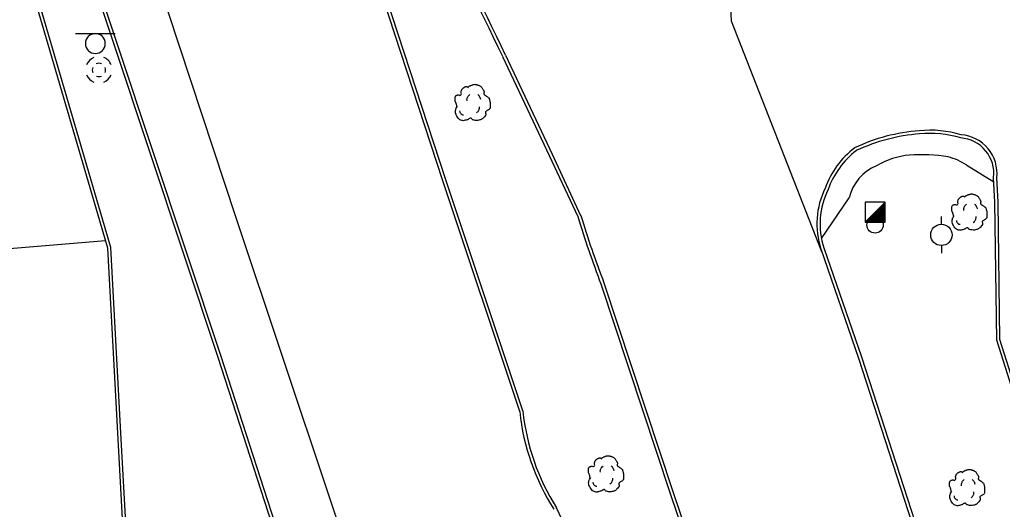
# Model space of a CAD drawing. Extents: x 2145380 to 2157287, y 139568 to 149130.
# Drawn here: x 2147143.4 to 2147327.9, y 143353.8 to 143445.6 of the extents above; entities that cross this region are included whole.
import ezdxf

# ---------------------------------------------------------------- set-up
doc = ezdxf.new("R2010")
doc.units = 0
for name, color, linetype in [('Default', 7, 'Continuous'), ('TOPO_Asphalt', 7, 'Continuous'), ('TOPO_Curb Back', 7, 'Continuous'), ('TOPO_DRAIN_Manhole', 7, 'Continuous'), ('TOPO_Misc', 7, 'Continuous'), ('TOPO_Misc Line', 7, 'Continuous'), ('TOPO_Power Pole', 7, 'Continuous'), ('TOPO_Sidewalk', 7, 'Continuous'), ('TOPO_Sign', 7, 'Continuous'), ('TOPO_Tree', 7, 'Continuous'), ('TOPO_Water Meter', 7, 'Continuous')]:
    doc.layers.add(name, color=color, linetype=linetype)

# ---------------------------------------------------------------- blocks, each defined once
blk = doc.blocks.new('POWPOL')
at = {"layer": 'TOPO_Power Pole'}
for p, q in [((0, 10.16), (0, 17.34)), ((0, -10.16), (0, -17.34))]:
    blk.add_line(p, q, dxfattribs=at)
blk.add_circle((0, 0), 10.16, dxfattribs=at)
blk = doc.blocks.new('MHEXST')
at = {"layer": 'TOPO_DRAIN_Manhole'}
for centre, radius, start, end in [((-0.14, 0.26), 12.7, 112.97475, 158.26364), ((-0.14, 0.26), 12.7, 22.07441, 68.69913), ((-0.08, 0.11), 6.35, 157.97219, 204.16105), ((-0.08, 0.11), 6.35, 66.19406, 113.69103), ((-0.08, 0.11), 6.35, 336.80229, 21.40458), ((-0.14, 0.26), 12.7, 202.6921, 248.19382), ((-0.08, 0.11), 6.35, 248.57914, 293.19947), ((-0.14, 0.26), 12.7, 291.79631, 337.30323)]:
    blk.add_arc(centre, radius, start, end, dxfattribs=at)
blk = doc.blocks.new('TREE')
at = {"layer": 'TOPO_Tree'}
for points in [[(-3.49, 17.6), (-3.07, 18.27), (-2.58, 18.8), (-1.9, 19.19), (-1.05, 19.68), (-0.19, 19.96), (0.74, 20.24), (1.62, 20.51), (2.51, 20.82), (3.39, 20.77), (4.1, 20.73), (4.8, 20.47), (5.51, 20.24), (6.43, 19.95), (7.32, 19.73), (8.15, 19.19), (9.36, 18.4), (10.02, 17.21), (10.8, 16.01), (11.24, 15.33), (11.58, 14.62), (11.86, 13.89), (12.17, 13.08), (11.37, 12.02), (11.86, 11.25), (12, 11.03), (12.18, 10.86), (12.39, 10.72), (12.91, 10.35), (13.45, 10.02), (13.97, 9.66), (14.7, 9.16), (15.41, 8.68), (16.09, 8.07), (16.7, 7.53), (16.93, 6.73), (17.15, 5.95), (17.59, 4.38), (17.71, 2.77), (17.68, 1.19), (17.65, -0.25), (17.83, -2.22), (16.62, -3.04), (15.47, -3.83), (14.31, -4.58), (13.16, -5.35)], [(-14.07, -0.4), (-14.17, 0.5), (-14.37, 1.38), (-14.6, 2.25), (-14.84, 3.17), (-15.47, 3.96), (-15.66, 4.9), (-15.8, 5.59), (-15.71, 6.31), (-15.66, 7.01), (-15.6, 7.91), (-15.72, 8.8), (-15.13, 9.66), (-14.62, 10.42), (-13.76, 10.49), (-13.02, 10.72), (-12.18, 10.98), (-11.06, 10), (-10.37, 10.72), (-9.4, 11.74), (-10.29, 13.28), (-9.84, 14.42), (-9.56, 15.15), (-9.32, 15.89), (-8.78, 16.54), (-8.18, 17.26), (-7.5, 17.68), (-6.67, 18.13), (-6.14, 18.41), (-5.61, 18.61), (-5.08, 18.66), (-4.55, 18.71), (-4.02, 18.54), (-3.49, 18.13)], [(-4.21, 5.09), (-4.46, 6.09), (-4.3, 7.21), (-3.84, 8.21), (-3.33, 9.34), (-2.71, 10.27), (-1.64, 10.97)], [(5.89, 11.15), (6.5, 10.68), (6.96, 10.17), (7.36, 9.5), (7.93, 8.56), (8.31, 7.6), (8.46, 6.56)], [(13.16, -5.34), (13.25, -5.81), (13.36, -6.28), (13.45, -6.75), (13.76, -8.52), (12.24, -10.03), (10.8, -11.51), (9.98, -12.34), (9.13, -12.77), (8.15, -13.1), (5.97, -13.83), (3.32, -13.56), (1.27, -13.1), (0.49, -12.92), (-0.06, -11.44), (-0.84, -11.51), (-2.04, -11.61), (-3.28, -12.78), (-4.55, -13.1), (-6.06, -13.47), (-7.77, -14.03), (-9.31, -13.62), (-11.36, -13.09), (-12.84, -11.41), (-14.07, -9.39), (-15.32, -7.35), (-15.61, -5.13), (-15.13, -3.04), (-14.87, -1.89), (-13.91, -0.75), (-13.54, 0.13)], [(-11.38, -4.46), (-11.47, -5.41), (-11.03, -6.32), (-10.09, -7.22), (-9.3, -7.97), (-8.49, -8.26), (-7.7, -8.14)], [(4.79, -6.29), (5.71, -5.66), (6.3, -4.92), (6.81, -3.91), (7.36, -2.81), (7.63, -1.7), (7.54, -0.6)]]:
    blk.add_open_spline(points, degree=3, dxfattribs=at)
blk = doc.blocks.new('WTRMTR')
at = {"layer": 'Default'}
blk.add_circle((0, 0), 3.89, dxfattribs=at)

msp = doc.modelspace()

# ---------------------------------------------------------------- linework, layer by layer
at = {"layer": 'TOPO_Asphalt'}
msp.add_line((2147159.55, 143404.16), (2147137.32, 143402.27), dxfattribs=at)
msp.add_lwpolyline([(2147294.01, 143402.05), (2147277.04, 143445.33), (2147276.56, 143455.65)], dxfattribs=at)
at = {"layer": 'TOPO_Curb Back'}
for p, q in [((2147222.83, 143415.37), (2147209.17, 143457.11)), ((2147223.4, 143415.56), (2147209.74, 143457.3)), ((2147234.08, 143438.7), (2147242.82, 143420.11)), ((2147234.63, 143438.96), (2147243.36, 143420.37)), ((2147242.82, 143420.11), (2147248.16, 143408.68)), ((2147243.36, 143420.37), (2147248.72, 143408.9)), ((2147237.29, 143372.12), (2147222.83, 143415.37)), ((2147237.88, 143372.25), (2147223.4, 143415.56)), ((2147252.52, 143396.06), (2147265.53, 143356.75)), ((2147253.08, 143396.26), (2147266.1, 143356.94)), ((2147265.53, 143356.75), (2147279.68, 143314.95)), ((2147266.1, 143356.94), (2147280.25, 143315.14)), ((2147249.5, 143342.97), (2147244.21, 143354.09))]:
    msp.add_line(p, q, dxfattribs=at)
for points in [[(2147104.33, 143616.36), (2147114.81, 143585.37), (2147127.37, 143547.58), (2147142.27, 143499.34), (2147161.81, 143440.82), (2147181.21, 143382.54), (2147197.31, 143332.63), (2147213.16, 143285.54), (2147226.02, 143246.79), (2147230.07, 143234.33)], [(2147103.78, 143616.14), (2147114.24, 143585.18), (2147126.8, 143547.4), (2147141.7, 143499.15), (2147161.24, 143440.63), (2147180.64, 143382.35), (2147196.74, 143332.44), (2147212.6, 143285.35), (2147225.45, 143246.61), (2147229.49, 143234.16)], [(2147167.49, 143264.93), (2147164.49, 143319.81), (2147161.9, 143366.93), (2147159.96, 143402.77), (2147143.75, 143458.08), (2147136.94, 143479.1)], [(2147168.09, 143264.97), (2147165.09, 143319.84), (2147162.5, 143366.96), (2147160.55, 143402.87), (2147144.33, 143458.26), (2147137.51, 143479.29)], [(2147517.02, 143239.1), (2147482.38, 143238.34), (2147439.31, 143237.85), (2147408.44, 143237.55), (2147377.76, 143260.51), (2147364.56, 143270.24), (2147354.31, 143301.63), (2147333.23, 143365.36), (2147326.82, 143385.52), (2147326.46, 143411.36), (2147326.23, 143416.01)], [(2147517, 143239.7), (2147482.37, 143238.94), (2147439.3, 143238.45), (2147408.63, 143238.16), (2147378.12, 143260.99), (2147365.07, 143270.61), (2147354.88, 143301.82), (2147333.8, 143365.55), (2147327.41, 143385.62), (2147327.06, 143411.38), (2147326.83, 143415.99)], [(2147293.8, 143402.61), (2147300.88, 143382.17), (2147313.77, 143342.42), (2147328.59, 143297.23), (2147344.02, 143251.18), (2147349.44, 143234.94)], [(2147294.36, 143402.8), (2147301.45, 143382.36), (2147314.34, 143342.61), (2147329.16, 143297.42), (2147344.59, 143251.38), (2147350, 143235.15)]]:
    msp.add_lwpolyline(points, dxfattribs=at)
for centre, radius, start, end in [((2146150.75, 142920.35), 1201.56, 25.5696, 27.06707), ((2146150.75, 142920.35), 1200.96, 25.5697, 27.06794), ((2147314.83, 143390.44), 34.43, 94.235, 115.254), ((2147314.34, 143404.79), 20.09, 73.1827, 95.8575), ((2147314.83, 143390.44), 33.83, 94.2205, 115.1449), ((2147314.34, 143404.79), 19.49, 72.9895, 95.8824), ((2147319.58, 143416.75), 6.69, 353.6371, 86.0612), ((2147319.58, 143416.75), 7.29, 354.0241, 85.5136), ((2147310.28, 143408.35), 16.66, 127.4588, 160.2466), ((2147310.28, 143408.35), 16.06, 127.6866, 160.366), ((2147308.2, 143407.31), 15.15, 153.8637, 198.0883), ((2147308.2, 143407.31), 14.55, 153.732, 198.0675), ((2147450.3, 143471.37), 211.63, 197.2281, 200.8435), ((2147450.3, 143471.37), 211.03, 197.217, 200.847), ((2147279.29, 143376.51), 42.23, 185.9691, 212.5329), ((2147279.29, 143376.51), 41.63, 185.8789, 212.5838)]:
    msp.add_arc(centre, radius, start, end, dxfattribs=at)
at = {"layer": 'TOPO_Misc'}
for p, q in [((2147302.1, 143407.64), (2147305.84, 143411.39)), ((2147304.31, 143409.86), (2147305.84, 143409.86)), ((2147304.5, 143410.04), (2147305.84, 143410.04)), ((2147304.69, 143410.23), (2147305.84, 143410.23)), ((2147304.87, 143410.42), (2147305.84, 143410.42)), ((2147305.06, 143410.61), (2147305.84, 143410.61)), ((2147305.25, 143410.8), (2147305.84, 143410.8)), ((2147305.43, 143410.98), (2147305.84, 143410.98)), ((2147305.62, 143411.17), (2147305.84, 143411.17)), ((2147305.8, 143411.35), (2147305.84, 143411.35)), ((2147302.45, 143407.99), (2147305.84, 143407.99)), ((2147302.63, 143408.17), (2147305.84, 143408.17)), ((2147302.82, 143408.37), (2147305.84, 143408.37)), ((2147303, 143408.55), (2147305.84, 143408.55)), ((2147303.19, 143408.74), (2147305.84, 143408.74)), ((2147303.38, 143408.93), (2147305.84, 143408.93)), ((2147303.56, 143409.11), (2147305.84, 143409.11)), ((2147303.75, 143409.3), (2147305.84, 143409.3)), ((2147303.94, 143409.49), (2147305.84, 143409.49)), ((2147304.12, 143409.67), (2147305.84, 143409.67)), ((2147302.25, 143407.8), (2147305.84, 143407.8))]:
    msp.add_line(p, q, dxfattribs=at)
msp.add_lwpolyline([(2147305.84, 143407.65), (2147305.84, 143411.39), (2147302.09, 143411.38), (2147302.1, 143407.64), (2147305.84, 143407.65)], dxfattribs=at)
at = {"layer": 'TOPO_Misc Line'}
msp.add_lwpolyline([(2147242.33, 143232.97), (2147210.41, 143329.68), (2147184.07, 143408.45), (2147169.19, 143453.56), (2147149.47, 143513.78), (2147117.99, 143609.55)], dxfattribs=at)
at = {"layer": 'TOPO_Sidewalk'}
for points in [[(2147321.19, 143418.31), (2147326.27, 143415.2)], [(2147293.91, 143404.58), (2147299.12, 143412.22)]]:
    msp.add_lwpolyline(points, dxfattribs=at)
for centre, radius, start, end in [((2147311.58, 143406.15), 14.1, 94.6632, 121.4014), ((2147312.79, 143387.84), 32.45, 81.3046, 94.1632), ((2147313.6, 143406.4), 14.12, 57.5273, 73.172), ((2147307.51, 143410.21), 8.63, 112.3404, 166.4888)]:
    msp.add_arc(centre, radius, start, end, dxfattribs=at)
at = {"layer": 'TOPO_Sign'}
for points in [[(2147153.89, 143443), (2147161.38, 143443)], [(2147157.64, 143443), (2147157.64, 143443)], [(2147155.77, 143441.13), (2147155.77, 143441.13)], [(2147159.5, 143441.13), (2147159.5, 143441.13)], [(2147157.64, 143439.26), (2147157.64, 143439.26)]]:
    msp.add_lwpolyline(points, dxfattribs=at)
for start, end in [(90, 180), (360, 90), (180, 270), (270, 0)]:
    msp.add_arc((2147157.64, 143441.13), 1.87, start, end, dxfattribs=at)

# ---------------------------------------------------------------- block references
at = {"layer": 'TOPO_DRAIN_Manhole', "xscale": 0.19685000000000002, "yscale": 0.19685000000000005}
msp.add_blockref('MHEXST', (2147158.33, 143436.16), dxfattribs=at)
at = {"layer": 'TOPO_Power Pole', "xscale": 0.19685000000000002, "yscale": 0.19685000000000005}
msp.add_blockref('POWPOL', (2147316.43, 143405.26), dxfattribs=at)
at = {"layer": 'TOPO_Tree', "xscale": 0.19685000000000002, "yscale": 0.19685000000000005}
for p in [(2147228.25, 143429.39), (2147321.47, 143408.84), (2147253.27, 143359.76), (2147321.05, 143357.2)]:
    msp.add_blockref('TREE', p, dxfattribs=at)
at = {"layer": 'TOPO_Water Meter', "xscale": 0.39370000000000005, "yscale": 0.3937000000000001}
msp.add_blockref('WTRMTR', (2147303.97, 143407.11), dxfattribs=at)

doc.saveas('drawing.dxf')
